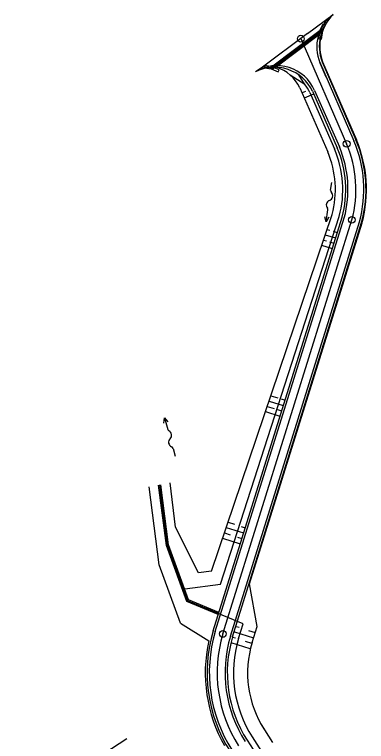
# Model space of a CAD drawing. Extents: x -481645 to -478728, y -1113199 to -1110710.
# Drawn here: x -481645.3 to -481567.2, y -1112684.6 to -1112523.2 of the extents above; entities that cross this region are included whole.
import ezdxf

# ---------------------------------------------------------------- set-up
doc = ezdxf.new("R2010")
doc.units = 0
for name, color, linetype in [('00_uprava', 7, 'Continuous'), ('CP14_HECTOMETRY', 7, 'Continuous'), ('CP14_HLBODY', 7, 'Continuous'), ('CP14_STANICENI', 7, 'Continuous'), ('CP14_VOZOVKA', 7, 'Continuous'), ('CP14_ZPEVKRAJ', 7, 'Continuous'), ('Vrstva 42', 7, 'Continuous'), ('Vrstva 43', 7, 'Continuous'), ('Vrstva 44', 7, 'Continuous'), ('Vrstva 46', 7, 'Continuous'), ('Vrstva 48', 7, 'Continuous'), ('Vrstva 49', 7, 'Continuous'), ('Vrstva 50', 7, 'Continuous'), ('Vrstva 51', 7, 'Continuous')]:
    doc.layers.add(name, color=color, linetype=linetype)

# ---------------------------------------------------------------- blocks, each defined once
blk = doc.blocks.new('A$C70B')
at = {"layer": 'CP14_HLBODY'}
for p, q in [((0.87, 0), (-0.87, 0)), ((6.86, 0.43), (7.97, 0)), ((7.97, 0), (5.28, 0)), ((7.97, 0), (6.86, -0.48))]:
    blk.add_line(p, q, dxfattribs=at)
for centre, radius, start, end in [((0.87, 0.58), 0.582, 269.6924, 322.7901), ((2.17, -0.42), 1.05, 24.4039, 142.0836), ((4.08, 0.59), 1.11, 210.8873, 317.3707), ((5.32, -0.64), 0.636, 85.9766, 131.7248)]:
    blk.add_arc(centre, radius, start, end, dxfattribs=at)
blk = doc.blocks.new('A$C55D')
at = {"layer": 'CP14_ZPEVKRAJ'}
for p, q in [((-7.761, 0.901), (-8.121, 0.554)), ((-8.121, 0.554), (-7.1, -0.505)), ((-6.608, -0.294), (-7.761, 0.901)), ((-6.75, -0.147), (6.75, 0.147)), ((6.456, -0.009), (8.142, 0.887)), ((7.567, 0.015), (6.708, -0.004)), ((8.377, 0.446), (7.174, -0.193)), ((8.142, 0.887), (8.377, 0.446)), ((6.708, -0.004), (-7.289, -0.309)), ((7.174, -0.193), (-7.1, -0.505)), ((-7.1, -0.505), (-6.174, -1.981)), ((-6.976, -0.703), (6.971, -0.398)), ((-5.75, -1.715), (-6.394, -0.69)), ((6.098, -0.567), (-6.301, -0.838)), ((5.398, -1.272), (6.251, -0.414)), ((5.752, -1.625), (5.398, -1.272)), ((7.174, -0.193), (5.752, -1.625)), ((-6.174, -1.981), (-5.75, -1.715))]:
    blk.add_line(p, q, dxfattribs=at)

msp = doc.modelspace()

# ---------------------------------------------------------------- linework, layer by layer
at = {"layer": '00_uprava'}
for p, q in [((-481581.78, -1112528.53), (-481571.61, -1112551.9)), ((-481577.67, -1112533.59), (-481570, -1112551.22)), ((-481577.08, -1112533.7), (-481569.54, -1112551.03)), ((-481576.98, -1112533.66), (-481569.45, -1112550.99)), ((-481582.02, -1112539.46), (-481575.8, -1112553.68)), ((-481578.75, -1112540.03), (-481573.23, -1112552.58)), ((-481579.79, -1112540.5), (-481574.29, -1112553.03)), ((-481579.21, -1112540.23), (-481573.69, -1112552.78)), ((-481601.65, -1112646.8), (-481574.85, -1112567.59)), ((-481601.25, -1112660.06), (-481572.63, -1112568.18)), ((-481600.77, -1112660.21), (-481572.14, -1112568.32)), ((-481599.6, -1112649.68), (-481573.25, -1112568.02)), ((-481599.09, -1112660.71), (-481570.45, -1112568.78)), ((-481597.42, -1112661.21), (-481568.76, -1112569.23)), ((-481596.94, -1112661.36), (-481568.28, -1112569.37)), ((-481593.17, -1112649.6), (-481568.19, -1112569.41)), ((-481601.65, -1112646.8), (-481604.47, -1112647.14)), ((-481607.55, -1112650.69), (-481599.6, -1112649.68)), ((-481599.99, -1112655.94), (-481606.71, -1112653.14)), ((-481600.12, -1112656.43), (-481607.1, -1112653.52)), ((-481594.58, -1112658.47), (-481606.91, -1112653.33)), ((-481608.48, -1112658.35), (-481602.23, -1112662.27)), ((-481595.64, -1112661.75), (-481594.58, -1112658.47))]:
    msp.add_line(p, q, dxfattribs=at)
for points in [[(-481604.47, -1112647.14), (-481609.61, -1112637.03), (-481610.8, -1112627.18)], [(-481608.48, -1112658.35), (-481613.24, -1112645.38), (-481615.46, -1112628.05)], [(-481607.1, -1112653.52), (-481611.64, -1112641.05), (-481613.37, -1112627.65)], [(-481606.91, -1112653.33), (-481611.4, -1112640.99), (-481613.12, -1112627.62)], [(-481606.71, -1112653.14), (-481611.15, -1112640.93), (-481612.88, -1112627.59)], [(-481592.62, -1112662.65), (-481591.49, -1112659.03), (-481591.49, -1112659.03), (-481593.17, -1112649.6)]]:
    msp.add_lwpolyline(points, dxfattribs=at)
for centre, radius, start, end in [((-481595.54, -1112562.03), 27.73, 344.9476, 22.9349), ((-481595.54, -1112562.03), 28.23, 344.9476, 22.9349), ((-481595.54, -1112562.03), 28.33, 344.9476, 22.9349), ((-481595.54, -1112562.03), 23.08, 344.9476, 22.9349), ((-481595.54, -1112562.03), 23.73, 344.9476, 22.9349), ((-481595.54, -1112562.03), 24.23, 344.9476, 22.9349), ((-481595.54, -1112562.03), 25.98, 344.9476, 22.9349), ((-481595.54, -1112562.03), 21.43, 344.9476, 22.9349), ((-481570.36, -1112669.33), 32.25, 163.2994, 212.6941), ((-481570.36, -1112669.33), 31.75, 163.2994, 212.6941), ((-481570.36, -1112669.33), 30, 163.2994, 212.6941), ((-481570.36, -1112669.33), 28.25, 163.2994, 212.6941), ((-481570.36, -1112669.33), 32.65, 167.5049, 209.6519), ((-481570.36, -1112669.33), 27.75, 163.2994, 212.6941), ((-481570.36, -1112669.33), 26.39, 163.2994, 212.6941), ((-481570.36, -1112669.33), 23.24, 163.2994, 212.6941)]:
    msp.add_arc(centre, radius, start, end, dxfattribs=at)
at = {"layer": 'CP14_STANICENI'}
for q in [(-481584.13, -1112536.64), (-481582.25, -1112536.59)]:
    msp.add_line((-481580.91, -1112538.7), q, dxfattribs=at)
for centre, radius, start, end in [((-481587.05, -1112543.53), 9, 22.8611, 122.4451), ((-481587.6, -1112544.14), 9.25, 25.0005, 117.5387), ((-481589.83, -1112543.1), 8.62, 25.0005, 72.1749), ((-481587.6, -1112544.14), 8.62, 25.0005, 39.1008)]:
    msp.add_arc(centre, radius, start, end, dxfattribs=at)
at = {"layer": 'CP14_VOZOVKA'}
for p, q in [((-481580.28, -1112527.4), (-481574.63, -1112523.19)), ((-481580.28, -1112527.4), (-481590.56, -1112535.1)), ((-481590.56, -1112535.1), (-481591.87, -1112535.94))]:
    msp.add_line(p, q, dxfattribs=at)
for centre, radius, start, end in [((-481569.25, -1112530.4), 9, 126.7207, 202.8611), ((-481567.86, -1112530.31), 9.82, 133.5438, 200.2162), ((-481567.52, -1112530.29), 10.05, 135.0506, 199.6521)]:
    msp.add_arc(centre, radius, start, end, dxfattribs=at)
at = {"layer": 'Vrstva 42'}
for p, q in [((-481576.98, -1112533.67), (-481575.64, -1112536.77)), ((-481590.71, -1112680.62), (-481588.04, -1112684.85))]:
    msp.add_line(p, q, dxfattribs=at)
at = {"layer": 'Vrstva 43'}
msp.add_line((-481592.57, -1112683.59), (-481587.94, -1112690.74), dxfattribs=at)
at = {"layer": 'Vrstva 44'}
msp.add_line((-481593.71, -1112684.32), (-481589.08, -1112691.48), dxfattribs=at)
at = {"layer": 'Vrstva 46'}
msp.add_line((-481577.54, -1112533.9), (-481576.23, -1112537.02), dxfattribs=at)
at = {"layer": 'Vrstva 48'}
msp.add_line((-481620.41, -1112684), (-481645.35, -1112700.13), dxfattribs=at)
for centre in [(-481571.61, -1112551.9), (-481570.45, -1112568.78), (-481599.09, -1112660.71)]:
    msp.add_circle(centre, 0.75, dxfattribs=at)
at = {"layer": 'Vrstva 49'}
msp.add_circle((-481581.78, -1112528.55), 0.75, dxfattribs=at)
at = {"layer": 'Vrstva 50'}
for p, q in [((-481575.15, -1112537.92), (-481575.15, -1112537.92)), ((-481574.17, -1112540.22), (-481574.17, -1112540.22)), ((-481575.96, -1112570.88), (-481575.32, -1112571.09)), ((-481576.36, -1112572.07), (-481574.11, -1112572.77)), ((-481574.59, -1112571.3), (-481573.7, -1112571.59)), ((-481576.73, -1112573.25), (-481576.09, -1112573.46)), ((-481575.39, -1112573.67), (-481574.45, -1112573.98)), ((-481577.16, -1112574.41), (-481574.81, -1112575.17)), ((-481588.41, -1112607.82), (-481586.91, -1112608.31)), ((-481588.85, -1112609), (-481585.71, -1112609.99)), ((-481586.18, -1112608.52), (-481585.29, -1112608.81)), ((-481589.24, -1112610.18), (-481587.69, -1112610.68)), ((-481586.99, -1112610.89), (-481586.04, -1112611.19)), ((-481589.63, -1112611.35), (-481586.41, -1112612.39)), ((-481597.91, -1112635.91), (-481596.48, -1112636.37)), ((-481595, -1112636.83), (-481594.11, -1112637.12)), ((-481598.75, -1112638.26), (-481597.48, -1112638.68)), ((-481598.33, -1112637.11), (-481594.53, -1112638.3)), ((-481599.14, -1112639.43), (-481595.23, -1112640.7)), ((-481595.81, -1112639.2), (-481594.86, -1112639.51)), ((-481596.14, -1112659.03), (-481595.5, -1112659.24)), ((-481596.53, -1112660.22), (-481592.31, -1112661.59)), ((-481593.38, -1112659.93), (-481591.91, -1112660.41)), ((-481597.31, -1112662.59), (-481593.11, -1112663.96)), ((-481596.92, -1112661.4), (-481596.27, -1112661.61)), ((-481594.17, -1112662.3), (-481592.71, -1112662.78))]:
    msp.add_line(p, q, dxfattribs=at)
at = {"layer": 'Vrstva 51'}
for p, q in [((-481580.76, -1112540.29), (-481581.51, -1112540.6)), ((-481578.94, -1112540.87), (-481581.01, -1112541.75))]:
    msp.add_line(p, q, dxfattribs=at)

# ---------------------------------------------------------------- block references
at = {"layer": 'CP14_HECTOMETRY'}
for name, p, rotation in [('A$C55D', (-481582.91, -1112530.72), 35.57765689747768), ('A$C70B', (-481575.04, -1112561.35), -97.86484546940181), ('A$C70B', (-481609.91, -1112620.37), 105.67364725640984)]:
    msp.add_blockref(name, p, dxfattribs=dict(at, rotation=rotation))

doc.saveas('drawing.dxf')
